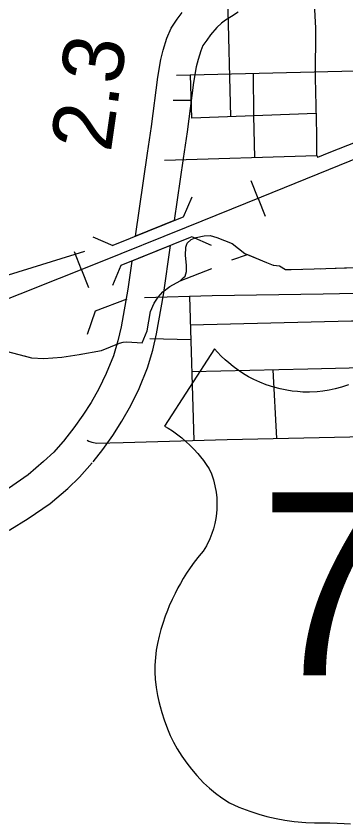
# Model space of a CAD drawing. Extents: x 1084508 to 1142749, y 1057638 to 1093403.
# Drawn here: x 1138567 to 1139285, y 1087988 to 1089744 of the extents above; entities that cross this region are included whole.
import ezdxf

# ---------------------------------------------------------------- set-up
doc = ezdxf.new("R2010")
doc.units = 0
for name, color, linetype in [('Level 15', 7, 'Continuous'), ('Level 22', 7, 'Continuous'), ('Level 33', 7, 'Continuous'), ('Level 34', 7, 'Continuous'), ('Level 37', 7, 'Continuous'), ('Level 40', 7, 'Continuous'), ('Level 43', 7, 'Continuous'), ('Level 48', 7, 'Continuous')]:
    doc.layers.add(name, color=color, linetype=linetype)

msp = doc.modelspace()

# ---------------------------------------------------------------- linework, layer by layer
at = {"layer": 'Level 15'}
msp.add_line((1138672.6, 1088822.6), (1138674.3, 1088824.6), dxfattribs=at)
for points in [[(1138911, 1089299.6), (1138826.8, 1089265.6), (1138852.9, 1089446.6), (1138861.8, 1089503.9), (1138875.8, 1089611.6), (1138882.3, 1089650.2), (1138887.4, 1089670.5), (1138895, 1089696), (1138904.7, 1089718.3), (1138917.8, 1089737.6), (1138928.6, 1089752.2)], [(1139050.4, 1089752.6), (1139036.1, 1089743.8), (1139023, 1089735.4), (1139013.8, 1089729.1), (1139003.7, 1089719.4), (1138990.1, 1089703.4), (1138981.9, 1089692.3), (1138973.8, 1089680.3), (1138968.9, 1089669), (1138963.1, 1089649.7), (1138959.2, 1089634.2), (1138953.4, 1089600), (1138939.5, 1089492.9), (1138930.5, 1089435), (1138911, 1089299.6)], [(1138734.7, 1088774.7), (1138755.9, 1088802.1), (1138777.5, 1088832.5), (1138797.6, 1088863.3), (1138816.7, 1088897.3), (1138835.2, 1088934.8), (1138853.1, 1088979.8), (1138864.6, 1089017.8), (1138873, 1089053.1), (1138887.8, 1089138.4), (1138903.3, 1089245.7), (1138819.1, 1089211.6)], [(1138819.1, 1089211.6), (1138810.3, 1089150.7), (1138796.1, 1089068.9), (1138788.8, 1089038.2), (1138779, 1089005.7), (1138763.4, 1088966.8), (1138747.2, 1088933.8), (1138730.5, 1088904), (1138712.6, 1088876.7), (1138692.8, 1088848.8), (1138672.6, 1088822.6)], [(1138674.3, 1088824.6), (1138649.3, 1088796.4), (1138627.2, 1088775.8), (1138593.5, 1088746.9), (1138550.9, 1088717.4), (1138516.6, 1088696.6), (1138476.2, 1088677.2), (1138411.8, 1088650.2), (1138260.3, 1088588.7), (1138180, 1088555.2), (1138030.2, 1088496.4), (1137830.5, 1088415.8), (1137197.9, 1088162.9)], [(1137227, 1088090.1), (1137859.8, 1088342.9), (1138059.2, 1088423.5), (1138209.4, 1088482.5), (1138290.2, 1088516.1), (1138441.8, 1088577.7), (1138508.3, 1088605.6), (1138554, 1088627.5), (1138593.6, 1088651.5), (1138641.5, 1088684.7), (1138679.5, 1088717.3), (1138705.5, 1088741.5), (1138733, 1088772.6)]]:
    msp.add_lwpolyline(points, dxfattribs=at)
at = {"layer": 'Level 22'}
for points in [[(1139290.4, 1088942.2), (1139275.2, 1088937.2), (1139261.2, 1088933.6), (1139248.4, 1088930.9), (1139234.8, 1088928.9), (1139222.3, 1088927.6), (1139205.3, 1088926.8), (1139191.4, 1088926.9), (1139179.3, 1088927.7), (1139167.8, 1088928.9), (1139156.1, 1088930.7), (1139141.5, 1088933.6), (1139127.9, 1088937.2), (1139111.4, 1088942.5), (1139097.4, 1088948.1), (1139084.7, 1088953.9), (1139073.1, 1088960), (1139062.3, 1088966.3), (1139050.3, 1088974.2), (1139039.3, 1088982.3), (1139029.8, 1088990), (1139021.8, 1088997.2), (1139013.6, 1089005), (1139005.6, 1089013.5), (1138999.1, 1089020.9), (1138890.4, 1088852.9), (1138898.2, 1088848.3), (1138907.5, 1088842.2), (1138916.2, 1088836), (1138927.9, 1088826.9), (1138937.2, 1088818.9), (1138945.5, 1088811.2), (1138953.9, 1088802.6), (1138962.5, 1088793), (1138968.7, 1088785.6), (1138974.8, 1088777.7), (1138981, 1088769.1), (1138987, 1088760), (1138992.5, 1088749.3), (1138996.8, 1088736.2), (1139000, 1088723.2), (1139002.4, 1088709.3), (1139003.7, 1088696.5), (1139004.1, 1088684), (1139003.8, 1088672.4), (1139003, 1088663), (1139001.5, 1088651.6), (1138999.4, 1088640.8), (1138996.4, 1088629.2), (1138993.1, 1088619), (1138988.6, 1088607.5), (1138981.5, 1088592.7), (1138974.3, 1088581.1), (1138965.5, 1088570.6), (1138954.9, 1088556.9), (1138946.3, 1088544.9), (1138938.2, 1088533), (1138930.8, 1088521.2), (1138924.6, 1088510.7), (1138919.2, 1088500.8), (1138913, 1088489.1), (1138906.5, 1088475.4), (1138900.6, 1088462), (1138896.5, 1088452), (1138891.7, 1088439.2), (1138886.4, 1088423.6), (1138882.2, 1088410.6), (1138878.3, 1088396.3), (1138874.6, 1088379.8), (1138872.2, 1088365.2), (1138870.4, 1088349.9), (1138869.4, 1088333.1), (1138869.4, 1088317.5), (1138870.1, 1088302.1), (1138871.9, 1088284), (1138874.7, 1088267), (1138877.5, 1088254), (1138880.5, 1088242.7), (1138884.2, 1088229.9), (1138889.2, 1088213.9), (1138896.4, 1088194.6), (1138902.6, 1088180.3), (1138909.7, 1088165.7), (1138917.6, 1088151.3), (1138927.8, 1088134.8), (1138938.4, 1088119.6), (1138948.7, 1088106.4), (1138960.3, 1088092.9), (1138975.3, 1088077.3), (1138988.1, 1088065.5), (1139001.2, 1088054.5)], [(1139290.4, 1088942.2), (1139275.2, 1088937.2), (1139261.2, 1088933.6), (1139248.4, 1088930.9), (1139234.8, 1088928.9), (1139222.3, 1088927.6), (1139205.3, 1088926.8), (1139191.4, 1088926.9), (1139179.3, 1088927.7), (1139167.8, 1088928.9), (1139156.1, 1088930.7), (1139141.5, 1088933.6), (1139127.9, 1088937.2), (1139111.4, 1088942.5), (1139097.4, 1088948.1), (1139084.7, 1088953.9), (1139073.1, 1088960), (1139062.3, 1088966.3), (1139050.3, 1088974.2), (1139039.3, 1088982.3), (1139029.8, 1088990), (1139021.8, 1088997.2), (1139013.6, 1089005), (1139005.6, 1089013.5), (1138999.1, 1089020.9), (1138890.4, 1088852.9), (1138898.2, 1088848.3), (1138907.5, 1088842.2), (1138916.2, 1088836), (1138927.9, 1088826.9), (1138937.2, 1088818.9), (1138945.5, 1088811.2), (1138953.9, 1088802.6), (1138962.5, 1088793), (1138968.7, 1088785.6), (1138974.8, 1088777.7), (1138981, 1088769.1), (1138987, 1088760), (1138992.5, 1088749.3), (1138996.8, 1088736.2), (1139000, 1088723.2), (1139002.4, 1088709.3), (1139003.7, 1088696.5), (1139004.1, 1088684), (1139003.8, 1088672.4), (1139003, 1088663), (1139001.5, 1088651.6), (1138999.4, 1088640.8), (1138996.4, 1088629.2), (1138993.1, 1088619), (1138988.6, 1088607.5), (1138981.5, 1088592.7), (1138974.3, 1088581.1), (1138965.5, 1088570.6), (1138954.9, 1088556.9), (1138946.3, 1088544.9), (1138938.2, 1088533), (1138930.8, 1088521.2), (1138924.6, 1088510.7), (1138919.2, 1088500.8), (1138913, 1088489.1), (1138906.5, 1088475.4), (1138900.6, 1088462), (1138896.5, 1088452), (1138891.7, 1088439.2), (1138886.4, 1088423.6), (1138882.2, 1088410.6), (1138878.3, 1088396.3), (1138874.6, 1088379.8), (1138872.2, 1088365.2), (1138870.4, 1088349.9), (1138869.4, 1088333.1), (1138869.4, 1088317.5), (1138870.1, 1088302.1), (1138871.9, 1088284), (1138874.7, 1088267), (1138877.5, 1088254), (1138880.5, 1088242.7), (1138884.2, 1088229.9), (1138889.2, 1088213.9), (1138896.4, 1088194.6), (1138902.6, 1088180.3), (1138909.7, 1088165.7), (1138917.6, 1088151.3), (1138927.8, 1088134.8), (1138938.4, 1088119.6), (1138948.7, 1088106.4), (1138960.3, 1088092.9), (1138975.3, 1088077.3), (1138988.1, 1088065.5), (1139001.2, 1088054.5)], [(1139001.2, 1088054.5), (1139014.8, 1088044.2), (1139031.2, 1088033.5), (1139051.7, 1088024.3), (1139075.8, 1088015.1), (1139095.4, 1088008.7), (1139113.1, 1088003.8), (1139133.1, 1087999.2), (1139151.8, 1087995.8), (1139172, 1087993), (1139197.4, 1087990.8), (1139216.8, 1087990.1), (1139233.5, 1087990.2), (1139249.6, 1087990), (1139265.8, 1087989.5), (1139281.2, 1087988.8), (1139294.6, 1087987.8)], [(1139001.2, 1088054.5), (1139014.8, 1088044.2), (1139031.2, 1088033.5), (1139051.7, 1088024.3), (1139075.8, 1088015.1), (1139095.4, 1088008.7), (1139113.1, 1088003.8), (1139133.1, 1087999.2), (1139151.8, 1087995.8), (1139172, 1087993), (1139197.4, 1087990.8), (1139216.8, 1087990.1), (1139233.5, 1087990.2), (1139249.6, 1087990), (1139265.8, 1087989.5), (1139281.2, 1087988.8), (1139294.6, 1087987.8)]]:
    msp.add_lwpolyline(points, dxfattribs=at)
at = {"layer": 'Level 33'}
for points in [[(1139221.7, 1089441.1), (1139221.5, 1089488.2), (1139218.5, 1089609.9), (1139219.3, 1089717.9), (1139211.5, 1089866.5), (1139204.6, 1090139.1), (1139193.9, 1090485)], [(1139034.5, 1089525.8), (1139028.2, 1089785)], [(1139595.6, 1089781.2), (1139600.2, 1089682.8), (1139607.5, 1089606.5), (1139607.8, 1089599.5), (1139606.6, 1089595), (1139603.4, 1089590.2), (1139599.2, 1089587.3), (1139591.9, 1089584.5), (1139491.5, 1089542.4), (1139247.4, 1089446.7), (1139223, 1089436.8)], [(1138916.4, 1089616.1), (1139605, 1089632.9)], [(1139220.4, 1089532.5), (1138949.9, 1089522.7), (1138946.9, 1089616.9)], [(1139082.7, 1089620.2), (1139083.5, 1089527.6), (1139085.9, 1089436.9)], [(1138948.7, 1089560.6), (1138908.7, 1089560.5)], [(1138890.3, 1089430.8), (1139221.7, 1089441.1), (1139223.8, 1089437.1)], [(1140028.1, 1089166.2), (1139886.5, 1089160.3), (1139785.6, 1089156.4), (1139521.9, 1089145.4), (1139235.3, 1089140), (1138994.2, 1089135.8), (1138846.9, 1089131.9)], [(1138944.4, 1089134.5), (1138954.2, 1088821.6)], [(1138946.3, 1089072.8), (1139296.9, 1089081.8), (1139446.7, 1089081.8)], [(1138947.3, 1089040.5), (1138858.5, 1089042.2)], [(1138949.5, 1088971.2), (1139202.2, 1088977), (1139591.8, 1088986.8)], [(1139125.6, 1088975.2), (1139133.6, 1088826.1)], [(1138722.1, 1088822.5), (1138725.5, 1088819.7), (1138732.2, 1088817.5), (1138743.2, 1088815.7), (1138800.4, 1088817.1), (1139026.8, 1088823.7), (1139493.3, 1088833.9), (1139782.6, 1088842.4)]]:
    msp.add_lwpolyline(points, dxfattribs=at)
at = {"layer": 'Level 34'}
msp.add_lwpolyline([(1138715.8, 1089232.2), (1138102.7, 1089042.5)], dxfattribs=at)
at = {"layer": 'Level 37'}
for points in [[(1138931.7, 1089308), (1138950.3, 1089351.3)], [(1138931.7, 1089308), (1138928.4, 1089306.6), (1138777.7, 1089245.7)], [(1138734.4, 1089264), (1138777.7, 1089245.7)], [(1138949.3, 1089264.3), (1138945.9, 1089263), (1138795.4, 1089202)], [(1138992.5, 1089245.8), (1138949.3, 1089264.3)], [(1138795.4, 1089202), (1138777, 1089158.7)]]:
    msp.add_lwpolyline(points, dxfattribs=at)
at = {"layer": 'Level 40'}
for p, q in [((1139094.1, 1089347.7), (1139078.6, 1089386.2)), ((1139094.1, 1089347.7), (1139109.5, 1089309.3)), ((1138709.7, 1089192.9), (1138694.3, 1089231.4)), ((1138709.7, 1089192.9), (1138725.1, 1089154.5))]:
    msp.add_line(p, q, dxfattribs=at)
msp.add_lwpolyline([(1140139.8, 1089794.7), (1140029.1, 1089735.1), (1139964.6, 1089702.1), (1139912.8, 1089678.9), (1139770.1, 1089621), (1139416.5, 1089478.8), (1139100.8, 1089350.4), (1138937.1, 1089284.8), (1138746.5, 1089207.6), (1138575.7, 1089139.3), (1138389, 1089065.4)], dxfattribs=at)
msp.add_lwpolyline([(1140139.8, 1089794.7), (1140029.1, 1089735.1), (1139964.6, 1089702.1), (1139912.8, 1089678.9), (1139770.1, 1089621), (1139416.5, 1089478.8), (1139100.8, 1089350.4), (1138937.1, 1089284.8), (1138746.5, 1089207.6), (1138575.7, 1089139.3), (1138389, 1089065.4)], dxfattribs=at)
at = {"layer": 'Level 43'}
for points in [[(1138545.5, 1089015.5), (1138600.7, 1089001.2), (1138627.4, 1089000), (1138667.1, 1089002.5), (1138704.4, 1089008.7), (1138752.8, 1089017.4), (1138792.5, 1089032.9), (1138799.9, 1089035.4), (1138808, 1089036), (1138841.5, 1089033.5), (1138852.1, 1089060.2), (1138859.5, 1089101.8), (1138867.6, 1089119.8), (1138876.3, 1089133.4), (1138886.8, 1089144.6), (1138901.7, 1089156.4), (1138924, 1089168.8), (1138930.9, 1089175), (1138935.2, 1089178.8), (1138938.3, 1089189.3), (1138938.3, 1089203), (1138935.8, 1089223.5), (1138936.4, 1089242.1), (1138939.5, 1089250.2), (1138948.2, 1089258.2), (1138959.4, 1089263.2), (1138976.2, 1089266.3), (1138989.8, 1089267.5), (1139004.1, 1089263.2), (1139037, 1089249.5), (1139064.9, 1089228.4), (1139112, 1089208.6), (1139126.9, 1089203), (1139140, 1089201.1), (1139153.6, 1089193), (1139165.4, 1089193), (1139241.1, 1089195.5), (1139383.8, 1089200.5)], [(1139036.5, 1089214.1), (1139070.6, 1089226), (1139112, 1089208.6), (1139126.9, 1089203), (1139128.2, 1089202.8)], [(1138923.6, 1089168.6), (1138924, 1089168.8), (1138992.8, 1089195.2)], [(1139128.2, 1089202.8), (1139140, 1089201.1), (1139153.6, 1089193), (1139165.4, 1089193), (1139188.1, 1089193.8)], [(1139229.5, 1089195.1), (1139241.1, 1089195.5), (1139353.7, 1089199.4)], [(1138722.9, 1089052.5), (1138739.8, 1089103.1), (1138740.2, 1089103.3), (1138808.9, 1089129.7)], [(1138584.9, 1089005.3), (1138600.7, 1089001.2), (1138627.4, 1089000), (1138667.1, 1089002.5), (1138704.4, 1089008.7), (1138708, 1089009.3)]]:
    msp.add_lwpolyline(points, dxfattribs=at)

# ---------------------------------------------------------------- texts
at = {"layer": 'Level 22'}
msp.add_text('70', height=397.75, dxfattribs=at).set_placement((1139097.7, 1088310.8))
at = {"layer": 'Level 48'}
msp.add_text('2.3', height=132.58, rotation=81.8619, dxfattribs=at).set_placement((1138773.1, 1089446.2))

doc.saveas('drawing.dxf')
